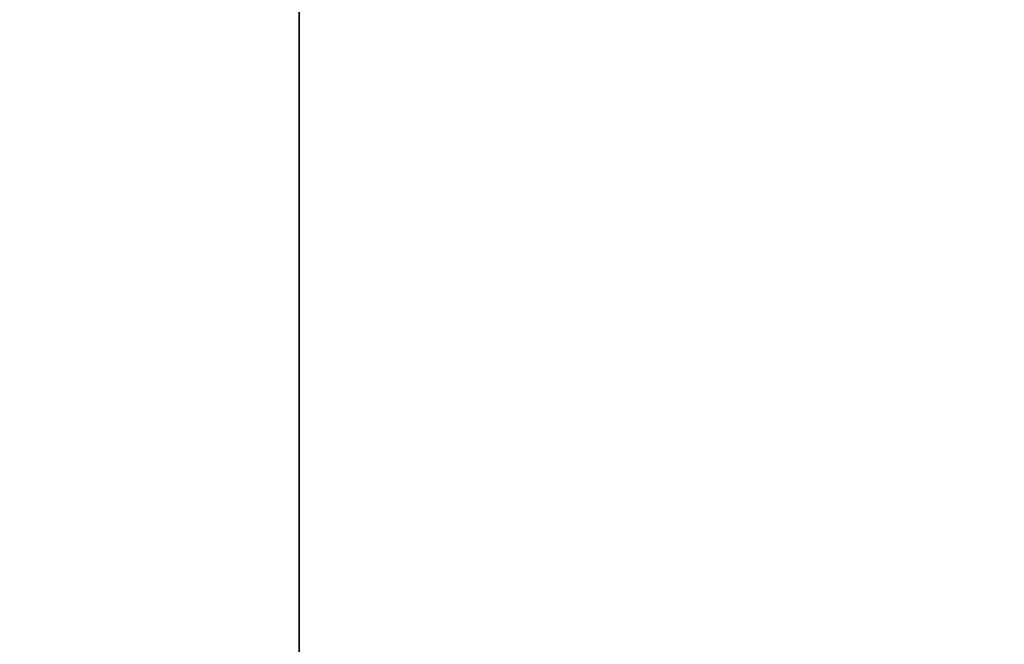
# Model space of a CAD drawing. Extents: x -4.8 to 66.9, y -3 to 25.9.
# Tile 426 of 656: x 19.401 to 19.75, y 2.335 to 2.556. Entities that reach past the tile are written whole.
import ezdxf

# ---------------------------------------------------------------- set-up
doc = ezdxf.new("R2010")
doc.units = 0

# ---------------------------------------------------------------- blocks, each defined once
blk = doc.blocks.new('Box-847bdddf-7b86-480e-919a-79a9cea8ad1a')
at = {"color": 253, "linetype": 'Continuous', "true_color": 0xa0a0a0, "transparency": 33554687}
mesh = blk.add_polyface(dxfattribs=at)
corners = [(0, 0), (65, 0), (65, 24), (0, 24), (0, 0, 0.01), (65, 0, 0.01), (65, 24, 0.01), (0, 24, 0.01)]
mesh.append_faces([[corners[k] for k in face] for face in [(0, 1, 2, 3), (4, 5, 6, 7), (0, 1, 5, 4), (1, 2, 6, 5), (2, 3, 7, 6), (3, 0, 4, 7)]], dxfattribs={"color": 253})
blk = doc.blocks.new('Box-a53e808f-f6ff-4238-94d1-9f49a96cab19')
at = {"color": 253, "linetype": 'Continuous', "true_color": 0xa0a0a0, "transparency": 33554687}
mesh = blk.add_polyface(dxfattribs=at)
corners = [(0, 0), (65, 0), (65, 24), (0, 24), (0, 0, 0.01), (65, 0, 0.01), (65, 24, 0.01), (0, 24, 0.01)]
mesh.append_faces([[corners[k] for k in face] for face in [(0, 1, 2, 3), (4, 5, 6, 7), (0, 1, 5, 4), (1, 2, 6, 5), (2, 3, 7, 6), (3, 0, 4, 7)]], dxfattribs={"color": 253})
blk = doc.blocks.new('c0f0d9d8-44dd-4107-991e-d4f2e1951ec2')
at = {"linetype": 'Continuous', "transparency": 33554687}
for name, p in [('Box-847bdddf-7b86-480e-919a-79a9cea8ad1a', (0, 0)), ('Box-a53e808f-f6ff-4238-94d1-9f49a96cab19', (0, 0, 20.99))]:
    blk.add_blockref(name, p, dxfattribs=at)
blk = doc.blocks.new('CoilBox-cc16db57-5680-41c2-9c01-c986b54c844d')
at = {"color": 251, "linetype": 'Continuous', "true_color": 0x5b5b5b, "transparency": 33554687}
mesh = blk.add_polyface(dxfattribs=at)
corners = [(0, 0), (44, 0), (44, 2), (0, 2), (0, 0, 20.06), (44, 0, 20.06), (44, 2, 20.06), (0, 2, 20.06)]
mesh.append_faces([[corners[k] for k in face] for face in [(0, 1, 2, 3), (4, 5, 6, 7), (0, 1, 5, 4), (1, 2, 6, 5), (2, 3, 7, 6), (3, 0, 4, 7)]], dxfattribs={"color": 251})
blk = doc.blocks.new('221ec35f-09dd-44d6-af27-b73d1880d821')
at = {"linetype": 'Continuous', "transparency": 33554687}
blk.add_blockref('CoilBox-cc16db57-5680-41c2-9c01-c986b54c844d', (0, 0), dxfattribs=at)
blk = doc.blocks.new('48610a98-afee-4465-92d9-9723769ff526')
at = {"linetype": 'Continuous', "transparency": 33554687}
for name, p in [('c0f0d9d8-44dd-4107-991e-d4f2e1951ec2', (0, 0)), ('221ec35f-09dd-44d6-af27-b73d1880d821', (19.5, 1, 0.2))]:
    blk.add_blockref(name, p, dxfattribs=at)

msp = doc.modelspace()

# ---------------------------------------------------------------- block references
at = {"transparency": 33554687}
msp.add_blockref('48610a98-afee-4465-92d9-9723769ff526', (0, 0), dxfattribs=at)

doc.saveas('drawing.dxf')
